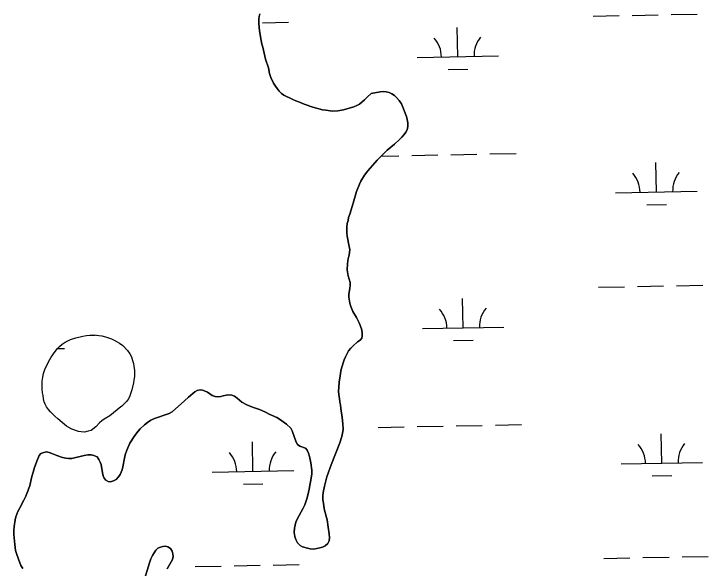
# Model space of a CAD drawing. Extents: x 3989314 to 4027622, y 243956 to 270014.
# Drawn here: x 4000818 to 4001670, y 254375 to 255055 of the extents above; entities that cross this region are included whole.
import ezdxf

# ---------------------------------------------------------------- set-up
doc = ezdxf.new("R2010")
doc.units = 0
doc.layers.add('V-RIVR-EDGE', color=7, linetype='Continuous')
doc.layers.add('V-WETL-SWMP', color=7, linetype='Continuous')

msp = doc.modelspace()

# ---------------------------------------------------------------- linework, layer by layer
at = {"layer": 'V-RIVR-EDGE'}
for points in [[(4001119.84, 255055.29), (4001118.79, 255051.96), (4001118.52, 255048.63), (4001118.48, 255043.63), (4001119.45, 255034.52), (4001121.42, 255022.58), (4001122.29, 255018.09), (4001123.29, 255014.24), (4001126.53, 254999.6), (4001130.18, 254988.93), (4001131.67, 254982.12), (4001133.31, 254977.24), (4001136.59, 254970.17), (4001138.75, 254966.69), (4001140.78, 254963.86), (4001143.45, 254960.25), (4001146.13, 254957.41), (4001149.06, 254955.34), (4001160.05, 254950.14), (4001163.89, 254948.57), (4001168.24, 254947.01), (4001173.99, 254944.66), (4001184.74, 254941), (4001196.64, 254937.71), (4001200.74, 254936.92), (4001208.68, 254935.97), (4001215.61, 254936.18), (4001222.41, 254937.55), (4001235.13, 254941.31), (4001238.73, 254942.7), (4001241.95, 254944.6), (4001248.01, 254949.82), (4001251.37, 254953.13), (4001256.14, 254957.45), (4001267.31, 254959.56)], [(4001267.31, 254959.56), (4001271.54, 254959.92), (4001274.62, 254959.77), (4001278.33, 254958.85), (4001281.91, 254957.16), (4001284.97, 254954.96), (4001287.52, 254952.76), (4001290.58, 254949.15), (4001293.37, 254944.9), (4001299.68, 254929.22), (4001300.42, 254925.75), (4001301.29, 254921.39), (4001301.52, 254916.89), (4001300.6, 254913.05), (4001298.78, 254909.99), (4001296.97, 254907.31), (4001294.13, 254904.12), (4001291.03, 254901.19), (4001284.84, 254895.59), (4001275.94, 254887.96), (4001263.68, 254875.86), (4001252.44, 254862.85), (4001248.3, 254857.24), (4001243.51, 254849.83), (4001241.82, 254846.51), (4001238.29, 254837.17), (4001234.35, 254822.84), (4001230.03, 254809.4), (4001228.6, 254805.44), (4001227.93, 254801.85), (4001227.01, 254798.14), (4001226.6, 254794.04), (4001226.55, 254786.6), (4001226.91, 254782.37), (4001229.52, 254770.04), (4001230.13, 254766.06), (4001229.32, 254759.27), (4001228.27, 254755.3), (4001227.33, 254748.77), (4001227.02, 254741.34), (4001228.25, 254733.76), (4001230.38, 254725.55), (4001230.61, 254722.08), (4001230.21, 254718.75), (4001229.54, 254715.8), (4001228.88, 254711.58), (4001228.85, 254707.6), (4001230.21, 254700.41), (4001231.21, 254696.43), (4001233.86, 254690), (4001238.3, 254682.67), (4001241.72, 254676.23), (4001244.49, 254668.78), (4001245.24, 254664.54), (4001245.46, 254660.44), (4001244.68, 254657.37), (4001242.74, 254655.07), (4001239.65, 254652.78), (4001234.1, 254648.08), (4001231.39, 254645.14), (4001228.68, 254641.83), (4001224.65, 254634.55), (4001223.22, 254630.96), (4001219.94, 254620.73), (4001219.02, 254616.89), (4001217.94, 254608.18), (4001217.14, 254603.82), (4001216.45, 254597.03), (4001216.42, 254592.29), (4001216.78, 254587.8), (4001217.52, 254583.56), (4001218, 254578.81), (4001218.62, 254575.47), (4001219.1, 254571.24), (4001220.7, 254560.2), (4001221.55, 254552.25), (4001221.89, 254545.96), (4001221.61, 254542.76), (4001220.16, 254536.74), (4001217.93, 254529.19), (4001207.11, 254501.95), (4001201.88, 254487.24), (4001198.86, 254475.98), (4001197.4, 254468.04), (4001197.12, 254464.06), (4001197.21, 254459.19), (4001197.7, 254454.96), (4001198.68, 254447.9), (4001201.43, 254437.62), (4001202.31, 254434.67), (4001203.66, 254425.55), (4001204.76, 254417.21), (4001205.11, 254412.47), (4001204.7, 254409.01), (4001203.27, 254405.55), (4001200.05, 254402.88), (4001196.44, 254401.11), (4001193.36, 254400.23), (4001186.04, 254398.62), (4001181.3, 254399.16), (4001178.23, 254399.82)], [(4000852.48, 254604.57), (4000853.16, 254609.43), (4000854.08, 254613.92), (4000855.91, 254619.03), (4000857.99, 254623.51), (4000861.89, 254631.31), (4000863.58, 254633.99), (4000868.37, 254641.27), (4000871.21, 254644.84), (4000873.67, 254647.26), (4000877.02, 254650.06), (4000880.88, 254652.34), (4000887.19, 254655.63), (4000894, 254658.02), (4000902.48, 254660.02), (4000906.84, 254660.89), (4000910.95, 254661.25), (4000914.54, 254661.35), (4000919.02, 254661.19), (4000922.23, 254660.53), (4000925.69, 254660.12), (4000930.04, 254659.2), (4000937.46, 254656.46), (4000941.04, 254654.9), (4000944.62, 254653.07), (4000947.56, 254651.13), (4000951.39, 254648.29), (4000957.24, 254642.22), (4000959.91, 254638.36), (4000962.07, 254634.37), (4000963.58, 254629.99), (4000964.58, 254626.27), (4000965.2, 254623.19), (4000965.93, 254617.8), (4000965.63, 254610.36), (4000965.08, 254605.88), (4000964.55, 254602.68), (4000962.44, 254593.97), (4000959.96, 254586.68), (4000958.27, 254583.1), (4000955.94, 254579.9), (4000950.13, 254573.92), (4000947.03, 254571.37), (4000944.58, 254569.59), (4000935.43, 254561.96), (4000928.48, 254558.03), (4000925.9, 254556.12), (4000922.93, 254553.45), (4000918.29, 254548.86), (4000912.74, 254544.28), (4000909.02, 254543.15), (4000904.65, 254542.28), (4000900.29, 254542.44), (4000897.22, 254543.1), (4000888.77, 254545.98), (4000885.06, 254547.8), (4000882.26, 254549.48), (4000871.93, 254558.4), (4000868.1, 254561.89), (4000862.75, 254567.18), (4000860.33, 254569.89), (4000857.92, 254573.11), (4000856.27, 254576.46), (4000855.14, 254579.42), (4000854.01, 254583.14), (4000853.52, 254586.99), (4000852.9, 254590.2), (4000852.42, 254595.08), (4000852.33, 254600.46), (4000852.48, 254604.57)], [(4001178.23, 254399.82), (4001171.96, 254401.66), (4001169.27, 254403.21), (4001166.09, 254406.31), (4001163.81, 254410.56), (4001162.68, 254414.03), (4001161.81, 254418.91), (4001162.23, 254424.42), (4001163.95, 254431.58), (4001165.64, 254435.29), (4001172.91, 254448.71), (4001174.73, 254452.8), (4001177.34, 254460.35), (4001178.65, 254464.7), (4001180.37, 254472.38), (4001181.44, 254479.17), (4001182.37, 254483.14), (4001183.32, 254490.95), (4001183.35, 254495.57), (4001182.25, 254504.3), (4001180.64, 254512.13), (4001179.38, 254516.24), (4001177.87, 254520.1), (4001175.7, 254522.55), (4001168.79, 254525.03), (4001165.99, 254526.97), (4001164.21, 254529.93), (4001159.3, 254543.94), (4001157.53, 254546.9), (4001152.56, 254551.93), (4001143.75, 254558.15), (4001140.56, 254559.96), (4001134.17, 254562.83), (4001130.97, 254564), (4001127.52, 254566.2), (4001121.26, 254568.93), (4001118.06, 254570.24), (4001110.77, 254572.85), (4001103.86, 254575.72), (4001097.6, 254579.09), (4001091.74, 254583.87), (4001088.55, 254586.08), (4001085.35, 254587.51), (4001081.76, 254588.04), (4001078.55, 254587.55), (4001074.7, 254586.68), (4001071.62, 254585.67), (4001068.15, 254585.31), (4001064.95, 254585.72), (4001061.11, 254587.28), (4001055.37, 254591.17), (4001052.43, 254592.6), (4001049.36, 254593.51), (4001046.29, 254594.18), (4001042.95, 254593.3), (4001039.73, 254591.65), (4001032.12, 254585.17), (4001027.09, 254580.45), (4001012, 254567.22), (4001008.52, 254565.19), (4000990.28, 254558.77), (4000986.03, 254556.88), (4000981.78, 254554.08), (4000978.04, 254551.03), (4000972.75, 254546.06), (4000970.17, 254543.39), (4000966.16, 254538.16), (4000960.2, 254528.45), (4000956.56, 254520.14), (4000954.47, 254514.13), (4000953.54, 254510.03), (4000951.55, 254499.4), (4000950.63, 254495.82), (4000949.58, 254492.88), (4000948.15, 254490.19), (4000946.08, 254487.39), (4000943.24, 254484.2), (4000940.15, 254482.3), (4000936.55, 254481.29), (4000933.35, 254481.44), (4000930.8, 254483.13), (4000928.76, 254485.71), (4000927.5, 254488.66), (4000926.5, 254492.39), (4000924.9, 254502.27), (4000923.64, 254505.36), (4000921.99, 254508.57), (4000919.83, 254511.66), (4000915.87, 254513.61), (4000912.67, 254514.27), (4000908.69, 254514.3), (4000904.2, 254513.69), (4000888.79, 254509.82), (4000884.81, 254509.84), (4000881.61, 254510.12), (4000877.26, 254511.17), (4000870.35, 254513.4), (4000864.21, 254516.14), (4000861.14, 254517.31), (4000857.81, 254517.84), (4000854.35, 254517.35)], [(4000854.35, 254517.35), (4000851, 254515.84), (4000848.94, 254513.54), (4000845.81, 254506.38), (4000842.94, 254498.83), (4000839.4, 254486.29), (4000837.41, 254476.18), (4000836.23, 254473.24), (4000835.06, 254469.65), (4000833.63, 254466.71), (4000832.32, 254463.52), (4000829.85, 254458.53), (4000824.79, 254448.57), (4000822.71, 254444.86), (4000820.23, 254438.34), (4000819.31, 254434.62), (4000818.23, 254426.42), (4000817.81, 254421.68), (4000817.78, 254416.68), (4000818.85, 254404.24), (4000819.96, 254397.05), (4000820.96, 254393.45), (4000823.35, 254386.26), (4000826.51, 254378.67), (4000828.79, 254374.81)], [(4000978.35, 254362.93), (4000984.24, 254381.87), (4000986.07, 254386.73), (4000988.02, 254390.82), (4000989.96, 254394.26), (4000992.16, 254397.2), (4000994.62, 254399.62), (4000997.57, 254401.14), (4001000.66, 254402.02), (4001003.86, 254402.25), (4001006.94, 254401.59), (4001010, 254399.39), (4001012.16, 254396.04), (4001012.91, 254392.83), (4001013.14, 254389.75), (4001012.35, 254385.78), (4001005.73, 254374.67)]]:
    msp.add_lwpolyline(points, dxfattribs=at)
at = {"layer": 'V-WETL-SWMP'}
for p, q in [((4001528.71, 255052.46), (4001560.7, 255053.1)), ((4001576.7, 255053.42), (4001608.69, 255054.05)), ((4001624.69, 255054.37), (4001656.68, 255055.01)), ((4001122.88, 255044.37), (4001154.88, 255045.01)), ((4001362.6, 255002.71), (4001361.89, 255038.7)), ((4001312.61, 255001.71), (4001412.59, 255003.71)), ((4001350.91, 254987.04), (4001374.91, 254987.52)), ((4001306.16, 254881.49), (4001338.16, 254882.13)), ((4001354.15, 254882.45), (4001386.15, 254883.08)), ((4001402.14, 254883.4), (4001434.14, 254884.04)), ((4001268.63, 254880.74), (4001290.17, 254881.17)), ((4001606.43, 254836.72), (4001605.71, 254872.72)), ((4001556.44, 254835.73), (4001656.42, 254837.72)), ((4001594.74, 254821.06), (4001618.74, 254821.53)), ((4001535.34, 254719.85), (4001567.33, 254720.49)), ((4001583.33, 254720.81), (4001615.32, 254721.45)), ((4001631.32, 254721.76), (4001663.31, 254722.4)), ((4001369.23, 254670.1), (4001368.51, 254706.09)), ((4001319.24, 254669.11), (4001419.22, 254671.1)), ((4000906.82, 254660.89), (4000917.41, 254661.1)), ((4001357.54, 254654.43), (4001381.54, 254654.91)), ((4000871.14, 254644.74), (4000879.73, 254644.91)), ((4001312.79, 254548.88), (4001344.79, 254549.52)), ((4001360.78, 254549.84), (4001392.78, 254550.48)), ((4001408.77, 254550.79), (4001440.77, 254551.43)), ((4001264.8, 254547.93), (4001296.8, 254548.56)), ((4001613.06, 254504.11), (4001612.34, 254540.11)), ((4001111.25, 254494.11), (4001110.53, 254530.11)), ((4001563.07, 254503.12), (4001663.05, 254505.11)), ((4001061.26, 254493.12), (4001161.24, 254495.11)), ((4001601.37, 254488.45), (4001625.36, 254488.93)), ((4001099.56, 254478.45), (4001123.56, 254478.92)), ((4001541.97, 254387.24), (4001573.96, 254387.88)), ((4001589.96, 254388.2), (4001621.95, 254388.84)), ((4001637.95, 254389.16), (4001669.94, 254389.79)), ((4001088.15, 254378.2), (4001120.14, 254378.84)), ((4001136.14, 254379.15), (4001168.13, 254379.79)), ((4001040.16, 254377.24), (4001072.15, 254377.88))]:
    msp.add_line(p, q, dxfattribs=at)
for points in [[(4001267.31, 254959.56), (4001256.14, 254957.46), (4001251.37, 254953.13), (4001248.01, 254949.82), (4001241.95, 254944.6), (4001238.73, 254942.7), (4001235.13, 254941.31), (4001222.42, 254937.55), (4001215.61, 254936.18), (4001208.69, 254935.97), (4001200.74, 254936.92), (4001196.64, 254937.72), (4001184.74, 254941), (4001173.99, 254944.66), (4001168.24, 254947.01), (4001163.89, 254948.57), (4001160.05, 254950.14), (4001149.06, 254955.34), (4001146.13, 254957.41), (4001143.45, 254960.25), (4001140.78, 254963.86), (4001138.75, 254966.69), (4001136.59, 254970.17), (4001133.31, 254977.24), (4001131.67, 254982.12), (4001130.18, 254988.93), (4001126.53, 254999.6), (4001123.29, 255014.23), (4001122.29, 255018.09), (4001121.42, 255022.58), (4001119.45, 255034.52), (4001118.48, 255043.63), (4001118.52, 255048.63), (4001118.8, 255051.96), (4001119.84, 255055.29)], [(4001178.23, 254399.82), (4001181.3, 254399.16), (4001186.04, 254398.62), (4001193.36, 254400.23), (4001196.44, 254401.11), (4001200.05, 254402.88), (4001203.27, 254405.55), (4001204.7, 254409.01), (4001205.11, 254412.47), (4001204.76, 254417.21), (4001203.66, 254425.55), (4001202.31, 254434.67), (4001201.43, 254437.62), (4001198.68, 254447.9), (4001197.7, 254454.96), (4001197.21, 254459.19), (4001197.12, 254464.06), (4001197.4, 254468.04), (4001198.86, 254475.98), (4001201.88, 254487.24), (4001207.11, 254501.95), (4001217.93, 254529.19), (4001220.16, 254536.74), (4001221.61, 254542.76), (4001221.89, 254545.96), (4001221.54, 254552.25), (4001220.7, 254560.2), (4001219.1, 254571.24), (4001218.62, 254575.47), (4001218, 254578.81), (4001217.52, 254583.56), (4001216.78, 254587.8), (4001216.42, 254592.29), (4001216.45, 254597.03), (4001217.14, 254603.82), (4001217.94, 254608.18), (4001219.02, 254616.89), (4001219.94, 254620.73), (4001223.22, 254630.96), (4001224.65, 254634.55), (4001228.67, 254641.83), (4001231.39, 254645.14), (4001234.1, 254648.07), (4001239.65, 254652.78), (4001242.74, 254655.07), (4001244.68, 254657.36), (4001245.46, 254660.44), (4001245.24, 254664.54), (4001244.49, 254668.78), (4001241.72, 254676.23), (4001238.3, 254682.67), (4001233.86, 254690), (4001231.21, 254696.43), (4001230.21, 254700.41), (4001228.85, 254707.6), (4001228.88, 254711.58), (4001229.54, 254715.8), (4001230.21, 254718.75), (4001230.61, 254722.08), (4001230.38, 254725.54), (4001228.25, 254733.76), (4001227.02, 254741.34), (4001227.33, 254748.77), (4001228.27, 254755.3), (4001229.32, 254759.27), (4001230.13, 254766.06), (4001229.52, 254770.04), (4001226.91, 254782.37), (4001226.55, 254786.6), (4001226.6, 254794.04), (4001227.01, 254798.14), (4001227.93, 254801.85), (4001228.6, 254805.44), (4001230.03, 254809.4), (4001234.35, 254822.84), (4001238.29, 254837.17), (4001241.82, 254846.51), (4001243.51, 254849.83), (4001248.3, 254857.24), (4001252.44, 254862.85), (4001263.68, 254875.86), (4001275.94, 254887.96), (4001284.84, 254895.59), (4001291.03, 254901.19), (4001294.13, 254904.12), (4001296.97, 254907.31), (4001298.78, 254909.99), (4001300.6, 254913.05), (4001301.52, 254916.89), (4001301.29, 254921.38), (4001300.42, 254925.75), (4001299.68, 254929.22), (4001293.37, 254944.9), (4001290.58, 254949.15), (4001287.52, 254952.76), (4001284.97, 254954.96), (4001281.91, 254957.16), (4001278.33, 254958.85), (4001274.62, 254959.77), (4001271.54, 254959.92), (4001267.31, 254959.56)], [(4000854.35, 254517.35), (4000857.81, 254517.84), (4000861.14, 254517.31), (4000864.21, 254516.13), (4000870.35, 254513.4), (4000877.26, 254511.18), (4000881.61, 254510.12), (4000884.81, 254509.84), (4000888.79, 254509.82), (4000904.2, 254513.69), (4000908.69, 254514.3), (4000912.67, 254514.28), (4000915.87, 254513.61), (4000919.83, 254511.66), (4000921.99, 254508.57), (4000923.64, 254505.36), (4000924.9, 254502.27), (4000926.5, 254492.39), (4000927.5, 254488.66), (4000928.76, 254485.71), (4000930.8, 254483.13), (4000933.35, 254481.44), (4000936.56, 254481.29), (4000940.15, 254482.3), (4000943.24, 254484.2), (4000946.08, 254487.39), (4000948.15, 254490.19), (4000949.58, 254492.88), (4000950.63, 254495.82), (4000951.55, 254499.4), (4000953.54, 254510.03), (4000954.46, 254514.13), (4000956.56, 254520.14), (4000960.2, 254528.45), (4000966.16, 254538.16), (4000970.17, 254543.39), (4000972.75, 254546.06), (4000978.04, 254551.03), (4000981.78, 254554.08), (4000986.03, 254556.88), (4000990.28, 254558.77), (4001008.53, 254565.19), (4001012, 254567.22), (4001027.09, 254580.45), (4001032.12, 254585.17), (4001039.73, 254591.65), (4001042.95, 254593.3), (4001046.29, 254594.18), (4001049.36, 254593.51), (4001052.43, 254592.6), (4001055.37, 254591.17), (4001061.11, 254587.28), (4001064.95, 254585.72), (4001068.15, 254585.31), (4001071.62, 254585.67), (4001074.7, 254586.68), (4001078.55, 254587.55), (4001081.76, 254588.04), (4001085.35, 254587.51), (4001088.55, 254586.08), (4001091.74, 254583.88), (4001097.6, 254579.09), (4001103.86, 254575.72), (4001110.77, 254572.85), (4001118.06, 254570.24), (4001121.26, 254568.93), (4001127.52, 254566.2), (4001130.97, 254564), (4001134.17, 254562.82), (4001140.56, 254559.96), (4001143.75, 254558.15), (4001152.56, 254551.93), (4001157.53, 254546.9), (4001159.3, 254543.94), (4001164.21, 254529.93), (4001165.99, 254526.97), (4001168.79, 254525.03), (4001175.7, 254522.55), (4001177.87, 254520.1), (4001179.38, 254516.24), (4001180.63, 254512.13), (4001182.25, 254504.3), (4001183.35, 254495.57), (4001183.32, 254490.95), (4001182.37, 254483.14), (4001181.44, 254479.17), (4001180.37, 254472.38), (4001178.66, 254464.7), (4001177.34, 254460.35), (4001174.73, 254452.8), (4001172.91, 254448.71), (4001165.64, 254435.29), (4001163.95, 254431.59), (4001162.23, 254424.42), (4001161.81, 254418.91), (4001162.68, 254414.03), (4001163.81, 254410.56), (4001166.09, 254406.31), (4001169.27, 254403.21), (4001171.96, 254401.66), (4001178.23, 254399.82)], [(4000828.79, 254374.81), (4000826.51, 254378.67), (4000823.35, 254386.26), (4000820.96, 254393.45), (4000819.96, 254397.05), (4000818.85, 254404.24), (4000817.78, 254416.68), (4000817.81, 254421.68), (4000818.23, 254426.43), (4000819.31, 254434.62), (4000820.23, 254438.34), (4000822.71, 254444.86), (4000824.79, 254448.56), (4000829.85, 254458.53), (4000832.32, 254463.52), (4000833.62, 254466.71), (4000835.06, 254469.65), (4000836.23, 254473.24), (4000837.41, 254476.18), (4000839.4, 254486.29), (4000842.94, 254498.84), (4000845.81, 254506.38), (4000848.94, 254513.54), (4000851, 254515.84), (4000854.35, 254517.35)], [(4001005.73, 254374.67), (4001012.35, 254385.78), (4001013.14, 254389.75), (4001012.91, 254392.83), (4001012.16, 254396.04), (4001010, 254399.39), (4001006.94, 254401.59), (4001003.86, 254402.25), (4001000.66, 254402.02), (4000997.57, 254401.14), (4000994.61, 254399.62), (4000992.16, 254397.2), (4000989.96, 254394.27), (4000988.02, 254390.82), (4000986.07, 254386.73), (4000984.24, 254381.87), (4000978.35, 254362.93)]]:
    msp.add_lwpolyline(points, dxfattribs=at)
msp.add_lwpolyline([(4000852.33, 254600.46), (4000852.48, 254604.57), (4000853.16, 254609.43), (4000854.08, 254613.92), (4000855.91, 254619.04), (4000857.99, 254623.51), (4000861.89, 254631.31), (4000863.58, 254633.99), (4000868.37, 254641.27), (4000871.21, 254644.84), (4000873.67, 254647.26), (4000877.02, 254650.06), (4000880.88, 254652.34), (4000887.19, 254655.63), (4000894, 254658.02), (4000902.48, 254660.02), (4000906.84, 254660.89), (4000910.95, 254661.25), (4000914.54, 254661.35), (4000919.03, 254661.2), (4000922.23, 254660.53), (4000925.69, 254660.12), (4000930.04, 254659.2), (4000937.46, 254656.46), (4000941.04, 254654.89), (4000944.62, 254653.08), (4000947.56, 254651.13), (4000951.39, 254648.29), (4000957.24, 254642.22), (4000959.91, 254638.36), (4000962.07, 254634.37), (4000963.58, 254630), (4000964.58, 254626.27), (4000965.2, 254623.19), (4000965.93, 254617.8), (4000965.63, 254610.36), (4000965.08, 254605.88), (4000964.55, 254602.68), (4000962.44, 254593.97), (4000959.96, 254586.68), (4000958.27, 254583.1), (4000955.94, 254579.9), (4000950.13, 254573.92), (4000947.03, 254571.37), (4000944.58, 254569.59), (4000935.43, 254561.96), (4000928.48, 254558.03), (4000925.9, 254556.12), (4000922.93, 254553.45), (4000918.29, 254548.86), (4000912.74, 254544.28), (4000909.02, 254543.15), (4000904.65, 254542.28), (4000900.29, 254542.44), (4000897.22, 254543.1), (4000888.77, 254545.98), (4000885.07, 254547.8), (4000882.26, 254549.49), (4000871.93, 254558.4), (4000868.1, 254561.89), (4000862.75, 254567.18), (4000860.33, 254569.89), (4000857.92, 254573.11), (4000856.27, 254576.46), (4000855.14, 254579.42), (4000854.01, 254583.14), (4000853.52, 254586.99), (4000852.9, 254590.2), (4000852.42, 254595.08)], close=True, dxfattribs=at)
for centre, start, end in [((4001417.83, 255004.29), 140.36987, 181.91353), ((4001307.36, 255002.08), 0.36988, 41.91354), ((4001551.19, 254836.1), 0.36988, 41.91354), ((4001661.65, 254838.3), 140.36987, 181.91353), ((4001424.45, 254671.68), 140.36987, 181.91353), ((4001313.99, 254669.48), 0.36988, 41.91354), ((4001557.82, 254503.49), 0.36988, 41.91354), ((4001668.28, 254505.69), 140.36987, 181.91353), ((4001056.01, 254493.49), 0.36988, 41.91354), ((4001166.47, 254495.69), 140.36987, 181.91353)]:
    msp.add_arc(centre, 35.25, start, end, dxfattribs=at)

doc.saveas('drawing.dxf')
